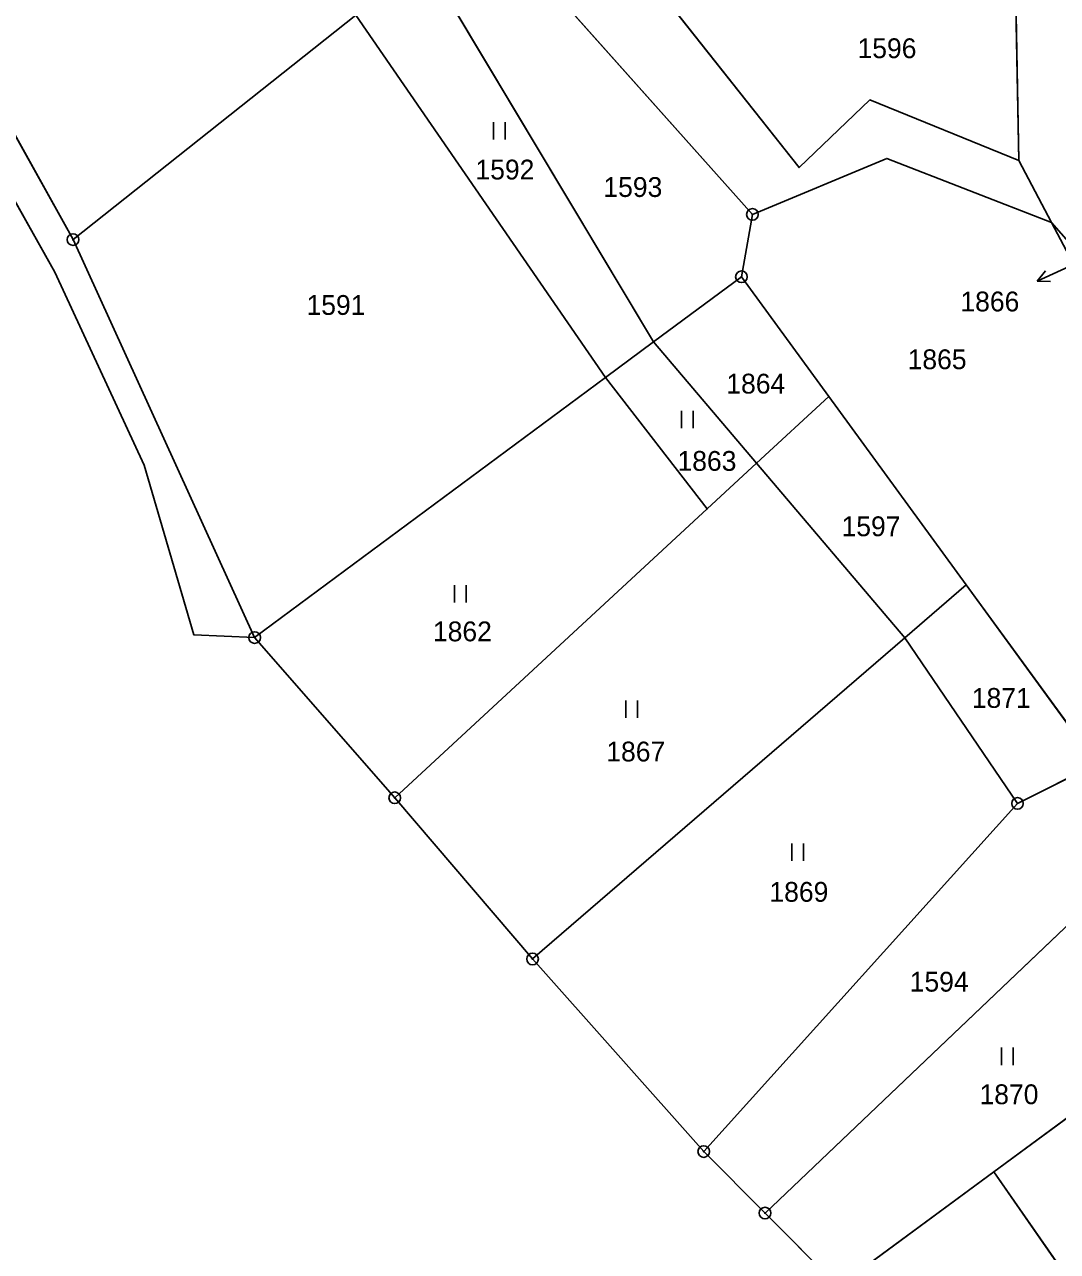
# Model space of a CAD drawing. Extents: x -689422 to -685210, y -987725 to -982160.
# Drawn here: x -686870.6 to -686782, y -986240.3 to -986135.1 of the extents above; entities that cross this region are included whole.
import ezdxf

# ---------------------------------------------------------------- set-up
doc = ezdxf.new("R2010")
doc.units = 0
for name, color, linetype in [('KN_Hranice_parcel', 7, 'Continuous'), ('KN_Parcelni cisla', 7, 'Continuous'), ('KN_Parcelni cisla_sipky', 7, 'Continuous'), ('KN_Polygon parcely', 7, 'Continuous'), ('KN_POZEMKY_ORNA PUDA', 7, 'Continuous'), ('KN_POZEMKY_OSTATNI PLOCHA', 7, 'Continuous'), ('KN_POZEMKY_TTP', 7, 'Continuous'), ('KN_POZEMKY_VODNI_PLOCHA', 7, 'Continuous'), ('KN_VYUZITI_07_vodni plocha_tok prirozeny', 7, 'Continuous'), ('KN_VYUZITI_23_ostatni plocha_manipulacni plocha', 7, 'Continuous'), ('KN_VYUZITI_26_ostatni plocha_jina plocha', 7, 'Continuous'), ('KN_VYUZITI_27_ostatni plocha_neplodna puda', 7, 'Continuous'), ('KN_Značky bodu BP', 7, 'Continuous'), ('KN_Značky kultur', 7, 'Continuous')]:
    doc.layers.add(name, color=color, linetype=linetype)

msp = doc.modelspace()

# ---------------------------------------------------------------- linework, layer by layer
at = {"layer": 'KN_Hranice_parcel'}
for p, q in [((-686808.15, -986151.35), (-686830.66, -986126.11)), ((-686816.64, -986162.29), (-686836.02, -986129.9)), ((-686842.18, -986134.25), (-686866.46, -986153.51)), ((-686820.75, -986165.34), (-686842.18, -986134.25)), ((-686785.28, -986146.72), (-686782.48, -986152.03)), ((-686809.09, -986156.7), (-686808.15, -986151.35)), ((-686779.68, -986157.34), (-686782.48, -986152.03)), ((-686782.48, -986152.03), (-686779.8, -986155.11)), ((-686850.87, -986187.66), (-686866.46, -986153.51)), ((-686816.64, -986162.29), (-686809.09, -986156.7)), ((-686801.59, -986166.98), (-686809.09, -986156.7)), ((-686820.75, -986165.34), (-686816.64, -986162.29)), ((-686807.79, -986172.7), (-686816.64, -986162.29)), ((-686850.87, -986187.66), (-686820.75, -986165.34)), ((-686812.03, -986176.62), (-686820.75, -986165.34)), ((-686801.59, -986166.98), (-686807.79, -986172.7)), ((-686789.81, -986183.13), (-686801.59, -986166.98)), ((-686812.03, -986176.62), (-686807.79, -986172.7)), ((-686807.79, -986172.7), (-686795.07, -986187.67)), ((-686838.85, -986201.41), (-686812.03, -986176.62)), ((-686795.07, -986187.67), (-686789.81, -986183.13)), ((-686789.81, -986183.13), (-686778.61, -986198.48)), ((-686856.08, -986187.43), (-686850.87, -986187.66)), ((-686850.87, -986187.66), (-686838.85, -986201.41)), ((-686827.02, -986215.24), (-686795.07, -986187.67)), ((-686785.4, -986201.89), (-686795.07, -986187.67)), ((-686785.4, -986201.89), (-686778.61, -986198.48)), ((-686838.85, -986201.41), (-686827.02, -986215.24)), ((-686812.33, -986231.76), (-686785.4, -986201.89)), ((-686807.07, -986237.04), (-686773.53, -986205.12)), ((-686827.02, -986215.24), (-686812.33, -986231.76)), ((-686764.59, -986216.69), (-686787.44, -986233.51)), ((-686807.07, -986237.04), (-686812.33, -986231.76)), ((-686787.44, -986233.51), (-686800.79, -986243.34)), ((-686764.97, -986265.73), (-686787.44, -986233.51)), ((-686800.79, -986243.34), (-686807.07, -986237.04))]:
    msp.add_line(p, q, dxfattribs=at)
for points in [[(-686785.28, -986146.72), (-686786.02, -986108.59), (-686798.93, -986058.95), (-686816.48, -986038.05)], [(-686850.76, -986068.32), (-686847.6, -986073.65), (-686847.34, -986078.98), (-686823.2, -986123.23), (-686804.15, -986147.33), (-686798.07, -986141.52), (-686785.28, -986146.72)], [(-686866.46, -986153.51), (-686875.2, -986137.81), (-686884.65, -986120.19), (-686889.68, -986110.3)], [(-686893.81, -986111.62), (-686887.44, -986124.83), (-686877.49, -986139.47), (-686868.01, -986156.31), (-686860.36, -986172.86), (-686856.08, -986187.43)], [(-686782.48, -986152.03), (-686796.6, -986146.54), (-686808.15, -986151.35)]]:
    msp.add_lwpolyline(points, dxfattribs=at)
at = {"layer": 'KN_Parcelni cisla_sipky'}
for p, q in [((-686780.98, -986155.81), (-686783.7, -986157.08)), ((-686783.7, -986157.08), (-686783, -986156.2)), ((-686783.7, -986157.08), (-686782.58, -986157.11))]:
    msp.add_line(p, q, dxfattribs=at)
at = {"layer": 'KN_Polygon parcely'}
for points in [[(-686888.2, -986003.15), (-686875.86, -986025.76), (-686871.82, -986034.55), (-686854.97, -986068.05), (-686851.28, -986075.42), (-686851.27, -986080.31), (-686843.79, -986096.94), (-686837.01, -986112), (-686830.66, -986126.11), (-686808.15, -986151.35), (-686796.6, -986146.54), (-686782.48, -986152.03), (-686785.28, -986146.72), (-686798.07, -986141.52), (-686804.15, -986147.33), (-686823.2, -986123.23), (-686847.34, -986078.98), (-686847.6, -986073.65), (-686850.76, -986068.32), (-686851.77, -986066.62), (-686868.3, -986032.99), (-686870.61, -986025.69), (-686871.66, -986022.36), (-686877.56, -986012.5)], [(-686820.83, -986007.06), (-686816.48, -986038.05), (-686798.93, -986058.95), (-686786.02, -986108.59), (-686785.28, -986146.72), (-686782.48, -986152.03), (-686779.8, -986155.11), (-686780.94, -986147), (-686773.32, -986146.15), (-686774.09, -986144.15), (-686775.58, -986122.49), (-686785.4, -986076.25), (-686787.77, -986071.09), (-686789.88, -986055.13), (-686797.84, -986048.24), (-686804.7, -986037.91), (-686808.68, -986017.57), (-686804.97, -986012.73)], [(-686800.79, -986243.34), (-686807.07, -986237.04), (-686812.33, -986231.76), (-686827.02, -986215.24), (-686838.85, -986201.41), (-686850.87, -986187.66), (-686856.08, -986187.43), (-686860.36, -986172.86), (-686868.01, -986156.31), (-686877.49, -986139.47), (-686887.44, -986124.83), (-686893.81, -986111.62), (-686904.42, -986086.16), (-686908.03, -986079.44), (-686920.43, -986055.73), (-686989.13, -986088.31), (-686943.78, -986185.65), (-686912.44, -986186.99), (-686898.49, -986209.53), (-686868.06, -986260.05)], [(-686823.2, -986123.23), (-686804.15, -986147.33), (-686798.07, -986141.52), (-686785.28, -986146.72), (-686786.02, -986108.59)]]:
    msp.add_lwpolyline(points, dxfattribs=at)
for points in [[(-686892.02, -986102.89), (-686889.68, -986110.3), (-686884.65, -986120.19), (-686875.2, -986137.81), (-686866.46, -986153.51), (-686842.18, -986134.25), (-686848.76, -986119.92), (-686856.16, -986103.82), (-686863.78, -986087.24)], [(-686856.08, -986187.43), (-686850.87, -986187.66), (-686866.46, -986153.51), (-686875.2, -986137.81), (-686884.65, -986120.19), (-686889.68, -986110.3), (-686893.81, -986111.62), (-686887.44, -986124.83), (-686877.49, -986139.47), (-686868.01, -986156.31), (-686860.36, -986172.86)], [(-686809.09, -986156.7), (-686808.15, -986151.35), (-686830.66, -986126.11), (-686836.02, -986129.9), (-686816.64, -986162.29)], [(-686816.64, -986162.29), (-686836.02, -986129.9), (-686842.18, -986134.25), (-686820.75, -986165.34)], [(-686842.18, -986134.25), (-686866.46, -986153.51), (-686850.87, -986187.66), (-686820.75, -986165.34)], [(-686780.96, -986176.3), (-686780.9, -986157.79), (-686779.68, -986157.34), (-686782.48, -986152.03), (-686796.6, -986146.54), (-686808.15, -986151.35), (-686809.09, -986156.7), (-686801.59, -986166.98), (-686789.81, -986183.13), (-686778.61, -986198.48), (-686773.53, -986205.12), (-686764.59, -986216.69), (-686749.07, -986232.56), (-686737.9, -986248.45), (-686728.51, -986262.74), (-686717.93, -986255.2), (-686730.98, -986227.53), (-686735.97, -986219.89), (-686754.01, -986214.08), (-686767.4, -986204.05), (-686770.74, -986200.14), (-686773.7, -986195.74)], [(-686782.48, -986152.03), (-686779.68, -986157.34), (-686779.5, -986157.27), (-686779.8, -986155.11)], [(-686809.09, -986156.7), (-686816.64, -986162.29), (-686807.79, -986172.7), (-686801.59, -986166.98)], [(-686807.79, -986172.7), (-686816.64, -986162.29), (-686820.75, -986165.34), (-686812.03, -986176.62)], [(-686850.87, -986187.66), (-686838.85, -986201.41), (-686812.03, -986176.62), (-686820.75, -986165.34)], [(-686795.07, -986187.67), (-686789.81, -986183.13), (-686801.59, -986166.98), (-686807.79, -986172.7)], [(-686838.85, -986201.41), (-686827.02, -986215.24), (-686795.07, -986187.67), (-686807.79, -986172.7), (-686812.03, -986176.62)], [(-686785.4, -986201.89), (-686778.61, -986198.48), (-686789.81, -986183.13), (-686795.07, -986187.67)], [(-686827.02, -986215.24), (-686812.33, -986231.76), (-686785.4, -986201.89), (-686795.07, -986187.67)], [(-686778.61, -986198.48), (-686785.4, -986201.89), (-686812.33, -986231.76), (-686807.07, -986237.04), (-686773.53, -986205.12)], [(-686764.59, -986216.69), (-686773.53, -986205.12), (-686807.07, -986237.04), (-686800.79, -986243.34), (-686787.44, -986233.51)], [(-686737.9, -986248.45), (-686749.07, -986232.56), (-686764.59, -986216.69), (-686787.44, -986233.51), (-686764.97, -986265.73)], [(-686779.54, -986275.03), (-686764.97, -986265.73), (-686787.44, -986233.51), (-686800.79, -986243.34)]]:
    msp.add_lwpolyline(points, close=True, dxfattribs=at)
at = {"layer": 'KN_POZEMKY_ORNA PUDA'}
for p, q in [((-686877.49, -986139.47), (-686868.01, -986156.31)), ((-686868.01, -986156.31), (-686860.36, -986172.86)), ((-686860.36, -986172.86), (-686856.08, -986187.43)), ((-686856.08, -986187.43), (-686850.87, -986187.66)), ((-686850.87, -986187.66), (-686838.85, -986201.41)), ((-686838.85, -986201.41), (-686827.02, -986215.24)), ((-686827.02, -986215.24), (-686812.33, -986231.76)), ((-686812.33, -986231.76), (-686807.07, -986237.04)), ((-686807.07, -986237.04), (-686800.79, -986243.34))]:
    msp.add_line(p, q, dxfattribs=at)
at = {"layer": 'KN_POZEMKY_OSTATNI PLOCHA'}
for p, q in [((-686786.02, -986108.59), (-686785.28, -986146.72)), ((-686823.2, -986123.23), (-686804.15, -986147.33)), ((-686804.15, -986147.33), (-686823.2, -986123.23)), ((-686808.15, -986151.35), (-686830.66, -986126.11)), ((-686830.66, -986126.11), (-686808.15, -986151.35)), ((-686816.64, -986162.29), (-686836.02, -986129.9)), ((-686866.46, -986153.51), (-686842.18, -986134.25)), ((-686842.18, -986134.25), (-686866.46, -986153.51)), ((-686842.18, -986134.25), (-686820.75, -986165.34)), ((-686866.46, -986153.51), (-686875.2, -986137.81)), ((-686875.2, -986137.81), (-686866.46, -986153.51)), ((-686868.01, -986156.31), (-686877.49, -986139.47)), ((-686804.15, -986147.33), (-686798.07, -986141.52)), ((-686798.07, -986141.52), (-686804.15, -986147.33)), ((-686798.07, -986141.52), (-686785.28, -986146.72)), ((-686785.28, -986146.72), (-686798.07, -986141.52)), ((-686796.6, -986146.54), (-686808.15, -986151.35)), ((-686808.15, -986151.35), (-686796.6, -986146.54)), ((-686782.48, -986152.03), (-686796.6, -986146.54)), ((-686796.6, -986146.54), (-686782.48, -986152.03)), ((-686785.28, -986146.72), (-686782.48, -986152.03)), ((-686808.15, -986151.35), (-686809.09, -986156.7)), ((-686809.09, -986156.7), (-686808.15, -986151.35)), ((-686782.48, -986152.03), (-686779.68, -986157.34)), ((-686850.87, -986187.66), (-686866.46, -986153.51)), ((-686866.46, -986153.51), (-686850.87, -986187.66)), ((-686860.36, -986172.86), (-686868.01, -986156.31)), ((-686809.09, -986156.7), (-686816.64, -986162.29)), ((-686816.64, -986162.29), (-686809.09, -986156.7)), ((-686809.09, -986156.7), (-686801.59, -986166.98)), ((-686801.59, -986166.98), (-686809.09, -986156.7)), ((-686807.79, -986172.7), (-686816.64, -986162.29)), ((-686820.75, -986165.34), (-686850.87, -986187.66)), ((-686807.79, -986172.7), (-686801.59, -986166.98)), ((-686801.59, -986166.98), (-686807.79, -986172.7)), ((-686801.59, -986166.98), (-686789.81, -986183.13)), ((-686789.81, -986183.13), (-686801.59, -986166.98)), ((-686856.08, -986187.43), (-686860.36, -986172.86)), ((-686795.07, -986187.67), (-686807.79, -986172.7)), ((-686789.81, -986183.13), (-686795.07, -986187.67)), ((-686795.07, -986187.67), (-686789.81, -986183.13)), ((-686789.81, -986183.13), (-686778.61, -986198.48)), ((-686778.61, -986198.48), (-686789.81, -986183.13)), ((-686850.87, -986187.66), (-686856.08, -986187.43)), ((-686785.4, -986201.89), (-686795.07, -986187.67)), ((-686785.4, -986201.89), (-686778.61, -986198.48)), ((-686778.61, -986198.48), (-686785.4, -986201.89)), ((-686812.33, -986231.76), (-686785.4, -986201.89)), ((-686773.53, -986205.12), (-686807.07, -986237.04)), ((-686807.07, -986237.04), (-686812.33, -986231.76)), ((-686800.79, -986243.34), (-686787.44, -986233.51)), ((-686787.44, -986233.51), (-686764.97, -986265.73))]:
    msp.add_line(p, q, dxfattribs=at)
at = {"layer": 'KN_POZEMKY_TTP'}
for p, q in [((-686836.02, -986129.9), (-686816.64, -986162.29)), ((-686820.75, -986165.34), (-686842.18, -986134.25)), ((-686816.64, -986162.29), (-686820.75, -986165.34)), ((-686820.75, -986165.34), (-686816.64, -986162.29)), ((-686816.64, -986162.29), (-686807.79, -986172.7)), ((-686850.87, -986187.66), (-686820.75, -986165.34)), ((-686820.75, -986165.34), (-686812.03, -986176.62)), ((-686812.03, -986176.62), (-686820.75, -986165.34)), ((-686812.03, -986176.62), (-686807.79, -986172.7)), ((-686807.79, -986172.7), (-686812.03, -986176.62)), ((-686807.79, -986172.7), (-686795.07, -986187.67)), ((-686838.85, -986201.41), (-686812.03, -986176.62)), ((-686812.03, -986176.62), (-686838.85, -986201.41)), ((-686838.85, -986201.41), (-686850.87, -986187.66)), ((-686827.02, -986215.24), (-686795.07, -986187.67)), ((-686795.07, -986187.67), (-686827.02, -986215.24)), ((-686795.07, -986187.67), (-686785.4, -986201.89)), ((-686827.02, -986215.24), (-686838.85, -986201.41)), ((-686785.4, -986201.89), (-686812.33, -986231.76)), ((-686807.07, -986237.04), (-686773.53, -986205.12)), ((-686812.33, -986231.76), (-686827.02, -986215.24)), ((-686787.44, -986233.51), (-686764.59, -986216.69)), ((-686764.59, -986216.69), (-686787.44, -986233.51)), ((-686787.44, -986233.51), (-686800.79, -986243.34)), ((-686764.97, -986265.73), (-686787.44, -986233.51)), ((-686800.79, -986243.34), (-686807.07, -986237.04))]:
    msp.add_line(p, q, dxfattribs=at)
at = {"layer": 'KN_POZEMKY_VODNI_PLOCHA'}
for p, q in [((-686785.28, -986146.72), (-686786.02, -986108.59)), ((-686782.48, -986152.03), (-686785.28, -986146.72)), ((-686779.8, -986155.11), (-686782.48, -986152.03)), ((-686782.48, -986152.03), (-686779.8, -986155.11)), ((-686779.68, -986157.34), (-686782.48, -986152.03))]:
    msp.add_line(p, q, dxfattribs=at)
at = {"layer": 'KN_VYUZITI_07_vodni plocha_tok prirozeny'}
for p, q in [((-686785.28, -986146.72), (-686786.02, -986108.59)), ((-686782.48, -986152.03), (-686785.28, -986146.72)), ((-686779.8, -986155.11), (-686782.48, -986152.03)), ((-686782.48, -986152.03), (-686779.8, -986155.11)), ((-686779.68, -986157.34), (-686782.48, -986152.03))]:
    msp.add_line(p, q, dxfattribs=at)
at = {"layer": 'KN_VYUZITI_23_ostatni plocha_manipulacni plocha'}
for p, q in [((-686830.66, -986126.11), (-686808.15, -986151.35)), ((-686816.64, -986162.29), (-686836.02, -986129.9)), ((-686808.15, -986151.35), (-686796.6, -986146.54)), ((-686796.6, -986146.54), (-686782.48, -986152.03)), ((-686808.15, -986151.35), (-686809.09, -986156.7)), ((-686809.09, -986156.7), (-686808.15, -986151.35)), ((-686782.48, -986152.03), (-686779.68, -986157.34)), ((-686809.09, -986156.7), (-686816.64, -986162.29)), ((-686801.59, -986166.98), (-686809.09, -986156.7)), ((-686789.81, -986183.13), (-686801.59, -986166.98)), ((-686778.61, -986198.48), (-686789.81, -986183.13))]:
    msp.add_line(p, q, dxfattribs=at)
at = {"layer": 'KN_VYUZITI_26_ostatni plocha_jina plocha'}
for p, q in [((-686786.02, -986108.59), (-686785.28, -986146.72)), ((-686823.2, -986123.23), (-686804.15, -986147.33)), ((-686804.15, -986147.33), (-686823.2, -986123.23)), ((-686808.15, -986151.35), (-686830.66, -986126.11)), ((-686866.46, -986153.51), (-686842.18, -986134.25)), ((-686842.18, -986134.25), (-686866.46, -986153.51)), ((-686842.18, -986134.25), (-686820.75, -986165.34)), ((-686866.46, -986153.51), (-686875.2, -986137.81)), ((-686804.15, -986147.33), (-686798.07, -986141.52)), ((-686798.07, -986141.52), (-686804.15, -986147.33)), ((-686798.07, -986141.52), (-686785.28, -986146.72)), ((-686785.28, -986146.72), (-686798.07, -986141.52)), ((-686796.6, -986146.54), (-686808.15, -986151.35)), ((-686782.48, -986152.03), (-686796.6, -986146.54)), ((-686785.28, -986146.72), (-686782.48, -986152.03)), ((-686850.87, -986187.66), (-686866.46, -986153.51)), ((-686816.64, -986162.29), (-686809.09, -986156.7)), ((-686809.09, -986156.7), (-686801.59, -986166.98)), ((-686807.79, -986172.7), (-686816.64, -986162.29)), ((-686820.75, -986165.34), (-686850.87, -986187.66)), ((-686807.79, -986172.7), (-686801.59, -986166.98)), ((-686801.59, -986166.98), (-686807.79, -986172.7)), ((-686801.59, -986166.98), (-686789.81, -986183.13)), ((-686795.07, -986187.67), (-686807.79, -986172.7)), ((-686789.81, -986183.13), (-686795.07, -986187.67)), ((-686795.07, -986187.67), (-686789.81, -986183.13)), ((-686789.81, -986183.13), (-686778.61, -986198.48)), ((-686785.4, -986201.89), (-686795.07, -986187.67)), ((-686785.4, -986201.89), (-686778.61, -986198.48)), ((-686778.61, -986198.48), (-686785.4, -986201.89)), ((-686812.33, -986231.76), (-686785.4, -986201.89)), ((-686773.53, -986205.12), (-686807.07, -986237.04)), ((-686807.07, -986237.04), (-686812.33, -986231.76))]:
    msp.add_line(p, q, dxfattribs=at)
at = {"layer": 'KN_VYUZITI_27_ostatni plocha_neplodna puda'}
for p, q in [((-686875.2, -986137.81), (-686866.46, -986153.51)), ((-686868.01, -986156.31), (-686877.49, -986139.47)), ((-686866.46, -986153.51), (-686850.87, -986187.66)), ((-686860.36, -986172.86), (-686868.01, -986156.31)), ((-686856.08, -986187.43), (-686860.36, -986172.86)), ((-686850.87, -986187.66), (-686856.08, -986187.43)), ((-686800.79, -986243.34), (-686787.44, -986233.51)), ((-686787.44, -986233.51), (-686764.97, -986265.73))]:
    msp.add_line(p, q, dxfattribs=at)
at = {"layer": 'KN_Značky bodu BP'}
for centre, radius in [((-686808.15, -986151.35), 0.5), ((-686808.15, -986151.35), 0.0303), ((-686866.46, -986153.51), 0.5), ((-686866.46, -986153.51), 0.0303), ((-686809.09, -986156.7), 0.5), ((-686809.09, -986156.7), 0.0303), ((-686850.87, -986187.66), 0.5), ((-686850.87, -986187.66), 0.0303), ((-686838.85, -986201.41), 0.5), ((-686838.85, -986201.41), 0.0303), ((-686785.4, -986201.89), 0.5), ((-686785.4, -986201.89), 0.0303), ((-686827.02, -986215.24), 0.5), ((-686827.02, -986215.24), 0.0303), ((-686812.33, -986231.76), 0.5), ((-686812.33, -986231.76), 0.0303), ((-686807.07, -986237.04), 0.5), ((-686807.07, -986237.04), 0.0303)]:
    msp.add_circle(centre, radius, dxfattribs=at)
at = {"layer": 'KN_Značky kultur'}
for p, q in [((-686830.38, -986144.93), (-686830.38, -986143.43)), ((-686829.38, -986144.93), (-686829.38, -986143.43)), ((-686814.23, -986169.7), (-686814.23, -986168.2)), ((-686813.23, -986169.7), (-686813.23, -986168.2)), ((-686833.71, -986184.66), (-686833.71, -986183.16)), ((-686832.71, -986184.66), (-686832.71, -986183.16)), ((-686819, -986194.55), (-686819, -986193.05)), ((-686818, -986194.55), (-686818, -986193.05)), ((-686804.76, -986206.82), (-686804.76, -986205.32)), ((-686803.76, -986206.82), (-686803.76, -986205.32)), ((-686786.76, -986224.34), (-686786.76, -986222.84)), ((-686785.76, -986224.34), (-686785.76, -986222.84))]:
    msp.add_line(p, q, dxfattribs=at)

# ---------------------------------------------------------------- texts
at = {"layer": 'KN_Parcelni cisla'}
for s, p in [('1596', (-686799.13, -986137.94)), ('1592', (-686831.92, -986148.35)), ('1593', (-686820.94, -986149.85)), ('1866', (-686790.3, -986159.67)), ('1591', (-686846.42, -986159.97)), ('1865', (-686794.83, -986164.63)), ('1864', (-686810.39, -986166.72)), ('1863', (-686814.58, -986173.35)), ('1597', (-686800.5, -986178.96)), ('1862', (-686835.57, -986187.98)), ('1871', (-686789.32, -986193.69)), ('1867', (-686820.69, -986198.29)), ('1869', (-686806.69, -986210.33)), ('1594', (-686794.65, -986218.04)), ('1870', (-686788.66, -986227.7))]:
    msp.add_text(s, height=1.7, dxfattribs=at).set_placement(p)

doc.saveas('drawing.dxf')
